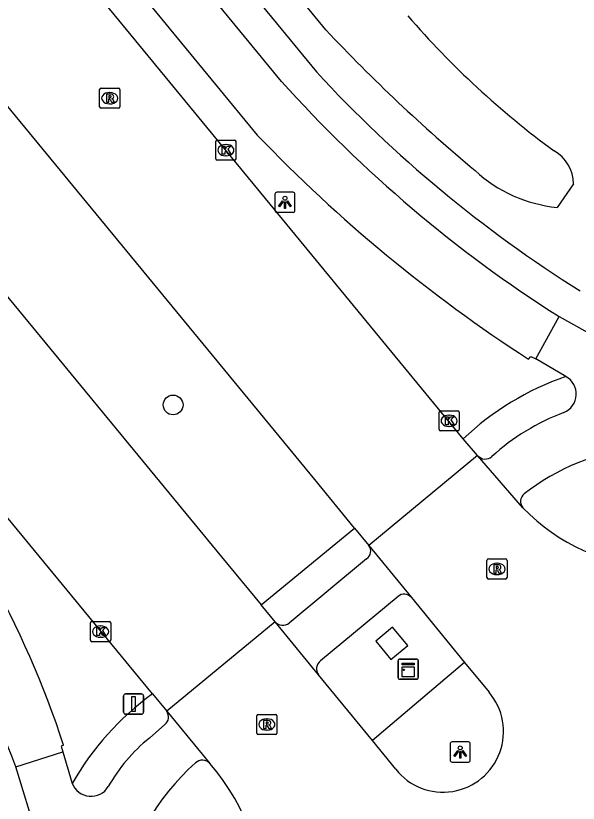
# Model space of a CAD drawing. Extents: x 156141 to 158132, y 385651 to 388399.
# Drawn here: x 157092.95 to 157120.81, y 386374.22 to 386413.22 of the extents above; entities that cross this region are included whole.
import ezdxf

# ---------------------------------------------------------------- set-up
doc = ezdxf.new("R2010")
doc.units = 0
for name, color, linetype in [('IMGEO_Boom', 7, 'Continuous'), ('IMGEO_Fietspad_gesloten', 7, 'Continuous'), ('IMGEO_Fietspad_open', 7, 'Continuous'), ('IMGEO_Kast', 7, 'Continuous'), ('IMGEO_Kolk', 7, 'Continuous'), ('IMGEO_Lichtpunt', 7, 'Continuous'), ('IMGEO_Rijbaan_lokaal_gesloten', 7, 'Continuous'), ('IMGEO_Rioolput', 7, 'Continuous'), ('IMGEO_Verkeersbordpaal', 7, 'Continuous'), ('IMGEO_Verkeerseiland_gesloten', 7, 'Continuous'), ('IMGEO_Verkeerseiland_open', 7, 'Continuous'), ('IMGEO_Voetpad_open', 7, 'Continuous'), ('IMGEO_Waterloop', 7, 'Continuous')]:
    doc.layers.add(name, color=color, linetype=linetype)

msp = doc.modelspace()

# ---------------------------------------------------------------- linework, layer by layer
at = {"layer": 'IMGEO_Boom'}
msp.add_circle((157100.744, 386393.949), 0.489, dxfattribs=at)
at = {"layer": 'IMGEO_Fietspad_gesloten'}
for points in [[(157106.117, 386409.97), (157048.253, 386480.295)], [(157047.712, 386476.837), (157104.914, 386407.314)], [(157118.704, 386396.224), (157119.863, 386398.326)], [(157118.353, 386396.215), (157118.458, 386396.346), (157118.704, 386396.224)], [(157095.32, 386377.095), (157095.204, 386377.051), (157095.275, 386376.768)], [(157092.947, 386376.03), (157095.275, 386376.768)]]:
    msp.add_lwpolyline(points, dxfattribs=at)
for centre, radius, start, end in [((157155.171, 386453.943), 65.878, 221.87401, 237.59127), ((157159.014, 386459.134), 74.914, 223.76694, 237.12783), ((157049.547, 386362.13), 48.158, 18.1041, 40.4576), ((157039.091, 386356.157), 57.406, 20.25412, 38.37646)]:
    msp.add_arc(centre, radius, start, end, dxfattribs=at)
at = {"layer": 'IMGEO_Fietspad_open'}
for points in [[(157119.863, 386398.326), (157124.241, 386395.883)], [(157120.2, 386395.355), (157118.704, 386396.224)], [(157110.328, 386386.325), (157106.487, 386383.14)], [(157111.885, 386384.466), (157108.046, 386381.273)], [(157100.332, 386378.119), (157099.566, 386377.448)], [(157095.275, 386376.768), (157095.741, 386375.21)], [(157094.403, 386371.327), (157094, 386372.63), (157092.947, 386376.03)]]:
    msp.add_lwpolyline(points, dxfattribs=at)
for centre, radius, start, end in [((157119.721, 386394.487), 0.991, 292.9115, 61.1102), ((157123.932, 386383.308), 10.956, 110.4362, 132.4632), ((157125.124, 386380.474), 11.457, 96.8537, 127.6173), ((157116.207, 386391.779), 0.51, 221.279, 310.2068), ((157118.462, 386389.168), 0.505, 130.926, 218.7445), ((157110.062, 386386.711), 0.469, 304.6395, 36.5756), ((157112.192, 386384.096), 0.481, 42.4787, 129.7438), ((157106.178, 386383.564), 0.525, 222.9192, 306.0363), ((157108.327, 386380.883), 0.481, 125.7748, 218.1518), ((157100.033, 386378.497), 0.482, 308.3868, 35.7183), ((157104.721, 386371.02), 8.24, 128.7295, 150.7357), ((157109.196, 386367.798), 11.17, 131.0732, 170.8528), ((157102.196, 386375.873), 0.485, 40.0897, 134.427), ((157096.677, 386375.571), 1.003, 201.1029, 328.5659)]:
    msp.add_arc(centre, radius, start, end, dxfattribs=at)
at = {"layer": 'IMGEO_Kast'}
for p, q in [((157111.89, 386380.441), (157111.89, 386381.282)), ((157111.89, 386381.282), (157111.89, 386380.441)), ((157111.965, 386381.366), (157112.806, 386381.366)), ((157112.806, 386381.366), (157111.965, 386381.366)), ((157112.89, 386381.291), (157112.89, 386380.45)), ((157112.89, 386380.45), (157112.89, 386381.291)), ((157112.815, 386380.366), (157111.974, 386380.366)), ((157111.974, 386380.366), (157112.815, 386380.366))]:
    msp.add_line(p, q, dxfattribs=at)
for points in [[(157112.085, 386381.156), (157112.685, 386381.156), (157112.685, 386381.071), (157112.085, 386381.071), (157112.085, 386381.156)], [(157112.085, 386380.981), (157112.685, 386380.981), (157112.685, 386380.492), (157112.085, 386380.492), (157112.085, 386380.981)]]:
    msp.add_lwpolyline(points, dxfattribs=at)
msp.add_circle((157112.169, 386380.83), 0.0377, dxfattribs=at)
for centre, start, end in [((157111.968, 386381.288), 92.4484, 184.2845), ((157111.968, 386381.288), 92.4484, 184.2845), ((157112.812, 386381.288), 2.4484, 94.2845), ((157112.812, 386381.288), 2.4484, 94.2845), ((157111.968, 386380.444), 182.4484, 274.2845), ((157111.968, 386380.444), 182.4484, 274.2845), ((157112.812, 386380.444), 272.4484, 4.2845), ((157112.812, 386380.444), 272.4484, 4.2845)]:
    msp.add_arc(centre, 0.0779, start, end, dxfattribs=at)
at = {"layer": 'IMGEO_Kolk'}
for p, q in [((157102.857, 386406.138), (157102.857, 386406.99)), ((157102.932, 386407.064), (157103.784, 386407.064)), ((157103.858, 386406.99), (157103.858, 386406.138)), ((157103.345, 386406.844), (157103.37, 386406.844)), ((157103.368, 386406.284), (157103.343, 386406.284)), ((157103.784, 386406.064), (157102.932, 386406.064)), ((157113.992, 386393.66), (157114.844, 386393.66)), ((157113.917, 386392.734), (157113.917, 386393.586)), ((157114.405, 386393.44), (157114.43, 386393.44)), ((157114.918, 386393.586), (157114.918, 386392.734)), ((157114.428, 386392.88), (157114.403, 386392.88)), ((157114.844, 386392.66), (157113.992, 386392.66)), ((157096.649, 386382.299), (157096.649, 386383.151)), ((157096.724, 386383.225), (157097.576, 386383.225)), ((157097.65, 386383.151), (157097.65, 386382.299)), ((157097.137, 386383.005), (157097.162, 386383.005)), ((157097.16, 386382.445), (157097.135, 386382.445)), ((157097.576, 386382.225), (157096.724, 386382.225))]:
    msp.add_line(p, q, dxfattribs=at)
for points in [[(157102.857, 386406.138), (157102.857, 386406.99)], [(157102.932, 386407.064), (157103.784, 386407.064)], [(157103.858, 386406.99), (157103.858, 386406.138)], [(157103.178, 386406.764), (157103.301, 386406.764), (157103.301, 386406.613), (157103.431, 386406.764), (157103.595, 386406.764), (157103.449, 386406.613), (157103.602, 386406.364), (157103.45, 386406.364), (157103.365, 386406.528), (157103.301, 386406.461), (157103.301, 386406.364), (157103.178, 386406.364), (157103.178, 386406.764)], [(157103.784, 386406.064), (157102.932, 386406.064)], [(157113.992, 386393.66), (157114.844, 386393.66)], [(157113.917, 386392.734), (157113.917, 386393.586)], [(157114.238, 386393.36), (157114.361, 386393.36), (157114.361, 386393.209), (157114.491, 386393.36), (157114.655, 386393.36), (157114.509, 386393.209), (157114.662, 386392.96), (157114.51, 386392.96), (157114.425, 386393.124), (157114.361, 386393.057), (157114.361, 386392.96), (157114.238, 386392.96), (157114.238, 386393.36)], [(157114.918, 386393.586), (157114.918, 386392.734)], [(157114.844, 386392.66), (157113.992, 386392.66)], [(157096.649, 386382.299), (157096.649, 386383.151)], [(157096.724, 386383.225), (157097.576, 386383.225)], [(157097.65, 386383.151), (157097.65, 386382.299)], [(157096.97, 386382.925), (157097.093, 386382.925), (157097.093, 386382.774), (157097.223, 386382.925), (157097.387, 386382.925), (157097.241, 386382.774), (157097.394, 386382.525), (157097.242, 386382.525), (157097.157, 386382.689), (157097.093, 386382.622), (157097.093, 386382.525), (157096.97, 386382.525), (157096.97, 386382.925)], [(157097.576, 386382.225), (157096.724, 386382.225)]]:
    msp.add_lwpolyline(points, dxfattribs=at)
for centre, start, end in [((157102.934, 386406.988), 91.552, 178.448), ((157102.934, 386406.988), 91.552, 178.448), ((157103.782, 386406.988), 1.552, 88.448), ((157103.782, 386406.988), 1.552, 88.448), ((157102.934, 386406.14), 181.552, 268.448), ((157102.934, 386406.14), 181.552, 268.448), ((157103.782, 386406.14), 271.552, 358.448), ((157103.782, 386406.14), 271.552, 358.448), ((157113.994, 386393.584), 91.552, 178.448), ((157113.994, 386393.584), 91.552, 178.448), ((157114.842, 386393.584), 1.552, 88.448), ((157114.842, 386393.584), 1.552, 88.448), ((157113.994, 386392.736), 181.552, 268.448), ((157113.994, 386392.736), 181.552, 268.448), ((157114.842, 386392.736), 271.552, 358.448), ((157114.842, 386392.736), 271.552, 358.448), ((157096.726, 386383.149), 91.552, 178.448), ((157096.726, 386383.149), 91.552, 178.448), ((157097.574, 386383.149), 1.552, 88.448), ((157097.574, 386383.149), 1.552, 88.448), ((157096.726, 386382.301), 181.552, 268.448), ((157096.726, 386382.301), 181.552, 268.448), ((157097.574, 386382.301), 271.552, 358.448), ((157097.574, 386382.301), 271.552, 358.448)]:
    msp.add_arc(centre, 0.0765, start, end, dxfattribs=at)
for centre, major_axis, ratio, start_param, end_param in [((157103.344, 386406.564), (-0.387, 0.002), 0.722429, 4.712389, 7.853982), ((157103.369, 386406.564), (-0.39, 0.002), 0.717154, 1.570796, 4.712389), ((157114.404, 386393.16), (-0.387, 0.002), 0.722429, 4.712389, 7.853982), ((157114.429, 386393.16), (-0.39, 0.002), 0.717154, 1.570796, 4.712389), ((157097.136, 386382.725), (-0.387, 0.002), 0.722429, 4.712389, 7.853982), ((157097.161, 386382.725), (-0.39, 0.002), 0.717154, 1.570796, 4.712389)]:
    msp.add_ellipse(centre, major_axis=major_axis, ratio=ratio, start_param=start_param, end_param=end_param, dxfattribs=at)
at = {"layer": 'IMGEO_Lichtpunt'}
for p, q in [((157105.784, 386404.387), (157105.784, 386403.58)), ((157105.784, 386404.387), (157105.784, 386403.58)), ((157106.686, 386404.482), (157105.878, 386404.482)), ((157106.686, 386404.482), (157105.878, 386404.482)), ((157106.78, 386403.58), (157106.78, 386404.387)), ((157106.78, 386403.58), (157106.78, 386404.387)), ((157105.878, 386403.486), (157106.686, 386403.486)), ((157105.878, 386403.486), (157106.686, 386403.486)), ((157115.369, 386377.262), (157114.561, 386377.262)), ((157115.369, 386377.262), (157114.561, 386377.262)), ((157114.467, 386377.167), (157114.467, 386376.36)), ((157114.467, 386377.167), (157114.467, 386376.36)), ((157115.463, 386376.36), (157115.463, 386377.167)), ((157115.463, 386376.36), (157115.463, 386377.167)), ((157114.561, 386376.266), (157115.369, 386376.266)), ((157114.561, 386376.266), (157115.369, 386376.266))]:
    msp.add_line(p, q, dxfattribs=at)
for points in [[(157106.158, 386404.051), (157106.197, 386404.023), (157106.009, 386403.761), (157105.971, 386403.788), (157106.158, 386404.051)], [(157106.26, 386404.003), (157106.307, 386404.003), (157106.307, 386403.681), (157106.26, 386403.681), (157106.26, 386404.003)], [(157106.37, 386404.023), (157106.408, 386404.05), (157106.595, 386403.788), (157106.556, 386403.76), (157106.37, 386404.023)], [(157114.841, 386376.831), (157114.88, 386376.803), (157114.692, 386376.541), (157114.654, 386376.568), (157114.841, 386376.831)], [(157115.053, 386376.803), (157115.091, 386376.83), (157115.278, 386376.568), (157115.239, 386376.54), (157115.053, 386376.803)], [(157114.943, 386376.783), (157114.99, 386376.783), (157114.99, 386376.461), (157114.943, 386376.461), (157114.943, 386376.783)]]:
    msp.add_lwpolyline(points, dxfattribs=at)
for centre in [(157106.283, 386404.185), (157114.966, 386376.965)]:
    msp.add_circle(centre, 0.0994, dxfattribs=at)
for centre, start, end in [((157105.878, 386404.387), 90, 180), ((157105.878, 386404.387), 90, 180), ((157106.686, 386404.387), 0, 90), ((157106.686, 386404.387), 0, 90), ((157105.878, 386403.58), 180, 270), ((157105.878, 386403.58), 180, 270), ((157106.686, 386403.58), 270, 0), ((157106.686, 386403.58), 270, 360), ((157114.561, 386377.167), 90, 180), ((157114.561, 386377.167), 90, 180), ((157115.369, 386377.167), 0, 90), ((157115.369, 386377.167), 0, 90), ((157114.561, 386376.36), 180, 270), ((157114.561, 386376.36), 180, 270), ((157115.369, 386376.36), 270, 0), ((157115.369, 386376.36), 270, 360)]:
    msp.add_arc(centre, 0.0946, start, end, dxfattribs=at)
at = {"layer": 'IMGEO_Rijbaan_lokaal_gesloten'}
for points in [[(157109.728, 386387.854), (157107.759, 386390.255), (157017.392, 386500), (157006.877, 386512.769)], [(157002.333, 386508.861), (157009.629, 386500), (157103.143, 386386.435), (157105.1, 386384.051)], [(157099.714, 386379.637), (157000.586, 386500), (157000, 386500.712), (156999.306, 386501.555)], [(157115.109, 386392.268), (157046.395, 386475.769)], [(157115.824, 386391.443), (157115.109, 386392.268)], [(157115.824, 386391.443), (157110.438, 386386.99)], [(157118.068, 386388.852), (157115.824, 386391.443)], [(157109.728, 386387.854), (157110.438, 386386.99)], [(157110.438, 386386.99), (157112.547, 386384.421)], [(157112.547, 386384.421), (157115.182, 386381.2)], [(157105.794, 386383.207), (157105.1, 386384.051)], [(157105.794, 386383.207), (157100.424, 386378.778)], [(157107.949, 386380.586), (157105.794, 386383.207)], [(157115.182, 386381.2), (157116.393, 386379.719)], [(157110.613, 386377.324), (157107.949, 386380.586)], [(157099.714, 386379.637), (157100.424, 386378.778)], [(157100.424, 386378.778), (157102.567, 386376.185)], [(157111.77, 386375.907), (157110.613, 386377.324)]]:
    msp.add_lwpolyline(points, dxfattribs=at)
for centre, radius, start, end in [((157125.157, 386395.766), 9.902, 224.2837, 308.3853), ((157114.116, 386377.771), 2.996, 218.4588, 40.5573), ((157095.051, 386369.536), 10.035, 305.1561, 41.4967)]:
    msp.add_arc(centre, radius, start, end, dxfattribs=at)
at = {"layer": 'IMGEO_Rioolput'}
for p, q in [((157097.178, 386409.637), (157098.03, 386409.637)), ((157097.103, 386408.711), (157097.103, 386409.563)), ((157097.591, 386409.417), (157097.616, 386409.417)), ((157098.104, 386409.563), (157098.104, 386408.711)), ((157097.614, 386408.857), (157097.589, 386408.857)), ((157098.03, 386408.637), (157097.178, 386408.637)), ((157116.287, 386385.4), (157116.287, 386386.252)), ((157116.362, 386386.326), (157117.214, 386386.326)), ((157117.288, 386386.252), (157117.288, 386385.4)), ((157116.775, 386386.106), (157116.8, 386386.106)), ((157116.798, 386385.546), (157116.773, 386385.546)), ((157117.214, 386385.326), (157116.362, 386385.326)), ((157104.887, 386377.7), (157104.887, 386378.552)), ((157104.962, 386378.626), (157105.814, 386378.626)), ((157105.375, 386378.406), (157105.4, 386378.406)), ((157105.888, 386378.552), (157105.888, 386377.7)), ((157105.814, 386377.626), (157104.962, 386377.626)), ((157105.398, 386377.846), (157105.373, 386377.846))]:
    msp.add_line(p, q, dxfattribs=at)
for points in [[(157097.178, 386409.637), (157098.03, 386409.637)], [(157097.103, 386408.711), (157097.103, 386409.563)], [(157097.692, 386409.335), (157097.44, 386409.337), (157097.44, 386408.937)], [(157097.618, 386409.256), (157097.564, 386409.256), (157097.564, 386409.175)], [(157098.104, 386409.563), (157098.104, 386408.711)], [(157097.44, 386408.937), (157097.564, 386408.937), (157097.564, 386409.099), (157097.575, 386409.099)], [(157097.564, 386409.175), (157097.616, 386409.175)], [(157097.622, 386409.07), (157097.693, 386408.937), (157097.833, 386408.937), (157097.768, 386409.063)], [(157098.03, 386408.637), (157097.178, 386408.637)], [(157116.287, 386385.4), (157116.287, 386386.252)], [(157116.362, 386386.326), (157117.214, 386386.326)], [(157117.288, 386386.252), (157117.288, 386385.4)], [(157116.876, 386386.024), (157116.624, 386386.026), (157116.624, 386385.626)], [(157116.802, 386385.945), (157116.748, 386385.945), (157116.748, 386385.864)], [(157116.748, 386385.864), (157116.8, 386385.864)], [(157116.624, 386385.626), (157116.748, 386385.626), (157116.748, 386385.788), (157116.759, 386385.788)], [(157116.806, 386385.759), (157116.877, 386385.626), (157117.017, 386385.626), (157116.952, 386385.752)], [(157117.214, 386385.326), (157116.362, 386385.326)], [(157104.887, 386377.7), (157104.887, 386378.552)], [(157104.962, 386378.626), (157105.814, 386378.626)], [(157105.888, 386378.552), (157105.888, 386377.7)], [(157105.476, 386378.324), (157105.224, 386378.326), (157105.224, 386377.926)], [(157105.224, 386377.926), (157105.348, 386377.926), (157105.348, 386378.088), (157105.359, 386378.088)], [(157105.402, 386378.245), (157105.348, 386378.245), (157105.348, 386378.164)], [(157105.348, 386378.164), (157105.4, 386378.164)], [(157105.406, 386378.059), (157105.477, 386377.926), (157105.617, 386377.926), (157105.552, 386378.052)], [(157105.814, 386377.626), (157104.962, 386377.626)]]:
    msp.add_lwpolyline(points, dxfattribs=at)
for centre, radius, start, end in [((157097.18, 386409.561), 0.0765, 91.552, 178.448), ((157097.18, 386409.561), 0.0765, 91.552, 178.448), ((157098.028, 386409.561), 0.0765, 1.552, 88.448), ((157098.028, 386409.561), 0.0765, 1.552, 88.448), ((157097.624, 386409.16), 0.0964, 77.0061, 93.1865), ((157097.638, 386409.217), 0.0378, 276.6634, 79.6772), ((157097.691, 386409.225), 0.109, 350.3612, 89.416), ((157097.689, 386409.225), 0.112, 277.5842, 350.9817), ((157097.574, 386409.046), 0.0533, 26.0293, 88.6989), ((157097.6, 386409.364), 0.19, 274.7715, 282.9687), ((157097.673, 386409.01), 0.108, 29.5134, 73.7905), ((157097.18, 386408.713), 0.0765, 181.552, 268.448), ((157097.18, 386408.713), 0.0765, 181.552, 268.448), ((157098.028, 386408.713), 0.0765, 271.552, 358.448), ((157098.028, 386408.713), 0.0765, 271.552, 358.448), ((157116.364, 386386.25), 0.0765, 91.552, 178.448), ((157116.364, 386386.25), 0.0765, 91.552, 178.448), ((157117.212, 386386.25), 0.0765, 1.552, 88.448), ((157117.212, 386386.25), 0.0765, 1.552, 88.448), ((157116.784, 386386.053), 0.19, 274.7715, 282.9687), ((157116.808, 386385.849), 0.0964, 77.0061, 93.1865), ((157116.822, 386385.906), 0.0378, 276.6634, 79.6772), ((157116.875, 386385.914), 0.109, 350.3612, 89.416), ((157116.873, 386385.914), 0.112, 277.5842, 350.9817), ((157116.857, 386385.699), 0.108, 29.5134, 73.7905), ((157116.758, 386385.735), 0.0533, 26.0293, 88.6989), ((157116.364, 386385.402), 0.0765, 181.552, 268.448), ((157116.364, 386385.402), 0.0765, 181.552, 268.448), ((157117.212, 386385.402), 0.0765, 271.552, 358.448), ((157117.212, 386385.402), 0.0765, 271.552, 358.448), ((157104.964, 386378.55), 0.0765, 91.552, 178.448), ((157104.964, 386378.55), 0.0765, 91.552, 178.448), ((157105.812, 386378.55), 0.0765, 1.552, 88.448), ((157105.812, 386378.55), 0.0765, 1.552, 88.448), ((157105.358, 386378.035), 0.0533, 26.0293, 88.6989), ((157105.384, 386378.353), 0.19, 274.7715, 282.9687), ((157105.408, 386378.149), 0.0964, 77.0061, 93.1865), ((157105.422, 386378.206), 0.0378, 276.6634, 79.6772), ((157105.475, 386378.214), 0.109, 350.3612, 89.416), ((157105.473, 386378.214), 0.112, 277.5842, 350.9817), ((157105.457, 386377.999), 0.108, 29.5134, 73.7905), ((157104.964, 386377.702), 0.0765, 181.552, 268.448), ((157104.964, 386377.702), 0.0765, 181.552, 268.448), ((157105.812, 386377.702), 0.0765, 271.552, 358.448), ((157105.812, 386377.702), 0.0765, 271.552, 358.448)]:
    msp.add_arc(centre, radius, start, end, dxfattribs=at)
for centre, major_axis, ratio, start_param, end_param in [((157097.59, 386409.137), (-0.387, 0.002), 0.722429, 4.712389, 7.853982), ((157097.615, 386409.137), (-0.39, 0.002), 0.717154, 1.570796, 4.712389), ((157116.774, 386385.826), (-0.387, 0.002), 0.722429, 4.712389, 7.853982), ((157116.799, 386385.826), (-0.39, 0.002), 0.717154, 1.570796, 4.712389), ((157105.374, 386378.126), (-0.387, 0.002), 0.722429, 4.712389, 7.853982), ((157105.399, 386378.126), (-0.39, 0.002), 0.717154, 1.570796, 4.712389)]:
    msp.add_ellipse(centre, major_axis=major_axis, ratio=ratio, start_param=start_param, end_param=end_param, dxfattribs=at)
at = {"layer": 'IMGEO_Verkeersbordpaal'}
for p, q in [((157098.386, 386379.636), (157099.176, 386379.636)), ((157099.176, 386379.636), (157098.386, 386379.636)), ((157098.286, 386378.736), (157098.286, 386379.536)), ((157098.286, 386379.536), (157098.286, 386378.736)), ((157099.276, 386379.536), (157099.276, 386378.736)), ((157099.276, 386378.736), (157099.276, 386379.536)), ((157099.176, 386378.636), (157098.386, 386378.636)), ((157098.386, 386378.636), (157099.176, 386378.636))]:
    msp.add_line(p, q, dxfattribs=at)
msp.add_lwpolyline([(157098.706, 386379.511), (157098.856, 386379.511), (157098.856, 386378.761), (157098.706, 386378.761), (157098.706, 386379.511)], dxfattribs=at)
for centre, start, end in [((157098.386, 386379.536), 90, 180), ((157098.386, 386379.536), 90, 180), ((157099.176, 386379.536), 0, 90), ((157099.176, 386379.536), 360, 90), ((157098.386, 386378.736), 180, 270), ((157098.386, 386378.736), 180, 270), ((157099.176, 386378.736), 270, 0), ((157099.176, 386378.736), 270, 0)]:
    msp.add_arc(centre, 0.1, start, end, dxfattribs=at)
at = {"layer": 'IMGEO_Verkeerseiland_gesloten'}
msp.add_lwpolyline([(157111.608, 386382.94), (157110.778, 386382.253), (157111.522, 386381.349), (157112.374, 386382.035), (157111.608, 386382.94)], dxfattribs=at)
at = {"layer": 'IMGEO_Verkeerseiland_open'}
msp.add_lwpolyline([(157115.182, 386381.2), (157110.613, 386377.324)], dxfattribs=at)
at = {"layer": 'IMGEO_Voetpad_open'}
for points in [[(157049.528, 386481.275), (157107.842, 386410.438)], [(157105.1, 386384.051), (157109.728, 386387.854)]]:
    msp.add_lwpolyline(points, dxfattribs=at)
for centre, radius, start, end in [((157155.096, 386454.088), 64.33, 222.72965, 237.90364), ((157124.841, 386381.959), 14.177, 109.1098, 133.3525), ((157108.152, 386368.068), 14.319, 126.1053, 150.0821)]:
    msp.add_arc(centre, radius, start, end, dxfattribs=at)
at = {"layer": 'IMGEO_Waterloop'}
for points in [[(157108.302, 386412.53), (157056.469, 386475.667)], [(157120.58, 386404.897), (157119.762, 386403.733)]]:
    msp.add_lwpolyline(points, dxfattribs=at)
for centre, radius, start, end in [((157145.084, 386441.383), 43.165, 220.7273, 233.8494), ((157169.351, 386469.899), 83.775, 223.21966, 230.18179), ((157118.666, 386404.87), 1.914, 0.816, 60.1151), ((157120.414, 386410.616), 6.914, 227.0803, 264.5865)]:
    msp.add_arc(centre, radius, start, end, dxfattribs=at)

doc.saveas('drawing.dxf')
